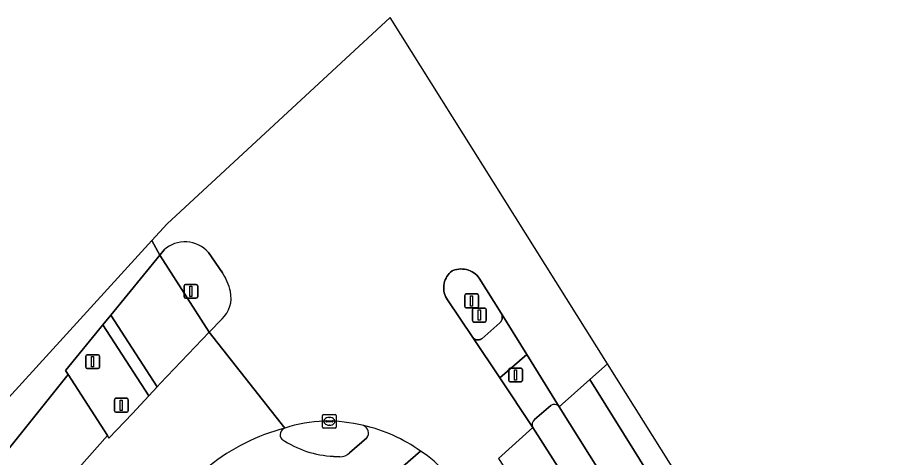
# Model space of a CAD drawing. Extents: x 159279 to 160377, y 384531 to 385888.
# Drawn here: x 159637.3 to 159700.2, y 385856 to 385887.9 of the extents above; entities that cross this region are included whole.
import ezdxf

# ---------------------------------------------------------------- set-up
doc = ezdxf.new("R2010")
doc.units = 0
for name, color, linetype in [('IMGEO_Berm_groen', 7, 'Continuous'), ('IMGEO_Fietspad_open', 7, 'Continuous'), ('IMGEO_Kolk', 7, 'Continuous'), ('IMGEO_Lichtmast', 7, 'Continuous'), ('IMGEO_Portaal', 7, 'Continuous'), ('IMGEO_Rijbaan_lokaal_gesloten', 7, 'Continuous'), ('IMGEO_Rijbaan_regionaal_gesloten', 7, 'Continuous'), ('IMGEO_Verkeerseiland_open', 7, 'Continuous'), ('IMGEO_Verkeersregelinstallatiepaal', 7, 'Continuous'), ('IMGEO_Voetpad_open', 7, 'Continuous')]:
    doc.layers.add(name, color=color, linetype=linetype)

msp = doc.modelspace()

# ---------------------------------------------------------------- linework, layer by layer
at = {"layer": 'IMGEO_Berm_groen'}
for points in [[(159625.141, 385836.132), (159634.542, 385847.087), (159638.447, 385851.528), (159643.86, 385857.632), (159641.011, 385862.043), (159632.24, 385851.105), (159627.437, 385844.938), (159621.739, 385837.477), (159617.066, 385831.459), (159610.703, 385822.79), (159605.184, 385815.216), (159604.206, 385813.829), (159601.787, 385810.402)], [(159675.935, 385859.811), (159674.764, 385858.791)], [(159738.322, 385767.278), (159736.444, 385766.128), (159735.66, 385767.382), (159737.528, 385768.544), (159737.075, 385769.267), (159735.956, 385770.912), (159725.619, 385785.083), (159715.282, 385799.254), (159712.332, 385803.29), (159707.799, 385809.962), (159705.058, 385814.223), (159676.54, 385859.719)], [(159674.645, 385858.209), (159702.65, 385814.271), (159713.651, 385797.011), (159742.112, 385751.474), (159743.033, 385750), (159743.428, 385749.368), (159744.241, 385748.077), (159744.831, 385747.252), (159749.855, 385739.794), (159750.913, 385738.062), (159768.896, 385709.323), (159778.941, 385693.229), (159793.539, 385669.839), (159797.627, 385672.389), (159783.004, 385695.767), (159773.122, 385711.566), (159749.122, 385750), (159741.174, 385762.728), (159738.322, 385767.278)]]:
    msp.add_lwpolyline(points, dxfattribs=at)
for centre, radius, start, end in [((159676.191, 385859.458), 0.436, 36.79147, 125.91552), ((159675.021, 385858.435), 0.439, 125.84305, 211.04528)]:
    msp.add_arc(centre, radius, start, end, dxfattribs=at)
at = {"layer": 'IMGEO_Fietspad_open'}
for points in [[(159647.64, 385870.693), (159644.092, 385866.353), (159647.452, 385861.165), (159647.663, 385861.394), (159651.221, 385865.111)], [(159672.36, 385866.473), (159672.382, 385866.425), (159672.399, 385866.375), (159672.412, 385866.324), (159672.42, 385866.272), (159672.423, 385866.22), (159672.422, 385866.167), (159672.416, 385866.115), (159672.405, 385866.064), (159672.39, 385866.014), (159672.371, 385865.965), (159672.347, 385865.918), (159672.319, 385865.874), (159672.287, 385865.832), (159672.252, 385865.793), (159670.941, 385864.643), (159670.915, 385864.626), (159670.877, 385864.605), (159670.836, 385864.588), (159670.794, 385864.574), (159670.752, 385864.564), (159670.708, 385864.558), (159670.664, 385864.556), (159670.62, 385864.558), (159670.577, 385864.563), (159670.534, 385864.573), (159670.492, 385864.586), (159670.451, 385864.603), (159670.413, 385864.624), (159670.376, 385864.648), (159670.341, 385864.675), (159670.309, 385864.705), (159670.28, 385864.738), (159672.235, 385861.813), (159674.195, 385863.509), (159672.354, 385866.484)]]:
    msp.add_lwpolyline(points, close=True, dxfattribs=at)
for points in [[(159662.629, 385857.464), (159661.369, 385856.374)], [(159651.219, 385855.425), (159652.509, 385853.372), (159658.913, 385845.142), (159662.089, 385847.877), (159659.754, 385850.635), (159666.509, 385856.507)], [(159660.66, 385856.099), (159660.209, 385856.127)]]:
    msp.add_lwpolyline(points, dxfattribs=at)
for centre, radius, start, end in [((159659.858, 385847.183), 11.453, 54.4993, 77.21202), ((159662.168, 385857.817), 0.581, 322.57871, 67.18772), ((159660.507, 385843.76), 14.911, 104.80317, 128.52757), ((159656.866, 385857.69), 0.514, 109.13159, 219.74043), ((159660.542, 385863.418), 7.298, 236.08625, 267.38437), ((159660.707, 385857.03), 0.932, 267.1313, 315.26828)]:
    msp.add_arc(centre, radius, start, end, dxfattribs=at)
at = {"layer": 'IMGEO_Kolk'}
for p, q in [((159659.408, 385858.236), (159659.408, 385859.088)), ((159659.483, 385859.162), (159660.335, 385859.162)), ((159659.896, 385858.942), (159659.921, 385858.942)), ((159660.409, 385859.088), (159660.409, 385858.236)), ((159659.667, 385858.656), (159659.667, 385858.668)), ((159660.105, 385858.619), (159659.707, 385858.619)), ((159659.71, 385858.705), (159660.108, 385858.705)), ((159659.919, 385858.382), (159659.894, 385858.382)), ((159660.151, 385858.668), (159660.151, 385858.656)), ((159660.335, 385858.162), (159659.483, 385858.162))]:
    msp.add_line(p, q, dxfattribs=at)
for points in [[(159659.408, 385858.236), (159659.408, 385859.088)], [(159659.483, 385859.162), (159660.335, 385859.162)], [(159660.409, 385859.088), (159660.409, 385858.236)], [(159660.335, 385858.162), (159659.483, 385858.162)]]:
    msp.add_lwpolyline(points, dxfattribs=at)
for centre, radius, start, end in [((159659.485, 385859.086), 0.0765, 91.55205, 178.44795), ((159659.485, 385859.086), 0.0765, 91.55205, 178.44795), ((159660.333, 385859.086), 0.0765, 1.55205, 88.44795), ((159660.333, 385859.086), 0.0765, 1.55205, 88.44795), ((159659.707, 385858.665), 0.0403, 85.87752, 175.75265), ((159659.704, 385858.655), 0.0366, 178.93798, 274.71019), ((159660.108, 385858.662), 0.043, 264.86636, 352.45326), ((159660.112, 385858.667), 0.0386, 1.73085, 96.63898), ((159659.485, 385858.238), 0.0765, 181.55205, 268.44795), ((159659.485, 385858.238), 0.0765, 181.55205, 268.44795), ((159660.333, 385858.238), 0.0765, 271.55205, 358.44795), ((159660.333, 385858.238), 0.0765, 271.55205, 358.44795)]:
    msp.add_arc(centre, radius, start, end, dxfattribs=at)
for centre, major_axis, ratio, start_param, end_param in [((159659.895, 385858.662), (-0.387, 0.002), 0.722429, 4.712389, 7.853982), ((159659.92, 385858.662), (-0.39, 0.002), 0.717154, 1.570796, 4.712389)]:
    msp.add_ellipse(centre, major_axis=major_axis, ratio=ratio, start_param=start_param, end_param=end_param, dxfattribs=at)
at = {"layer": 'IMGEO_Lichtmast'}
for p, q in [((159649.396, 385867.674), (159649.396, 385868.474)), ((159649.396, 385868.474), (159649.396, 385867.674)), ((159649.496, 385868.574), (159650.286, 385868.574)), ((159650.286, 385868.574), (159649.496, 385868.574)), ((159650.386, 385868.474), (159650.386, 385867.674)), ((159650.386, 385867.674), (159650.386, 385868.474)), ((159669.708, 385866.982), (159669.708, 385867.782)), ((159669.708, 385867.782), (159669.708, 385866.982)), ((159669.808, 385867.882), (159670.598, 385867.882)), ((159670.598, 385867.882), (159669.808, 385867.882)), ((159670.698, 385867.782), (159670.698, 385866.982)), ((159670.698, 385866.982), (159670.698, 385867.782)), ((159650.286, 385867.574), (159649.496, 385867.574)), ((159649.496, 385867.574), (159650.286, 385867.574)), ((159670.598, 385866.882), (159669.808, 385866.882)), ((159669.808, 385866.882), (159670.598, 385866.882))]:
    msp.add_line(p, q, dxfattribs=at)
for points in [[(159649.816, 385868.449), (159649.966, 385868.449), (159649.966, 385867.699), (159649.816, 385867.699), (159649.816, 385868.449)], [(159670.128, 385867.757), (159670.278, 385867.757), (159670.278, 385867.007), (159670.128, 385867.007), (159670.128, 385867.757)]]:
    msp.add_lwpolyline(points, dxfattribs=at)
for centre, start, end in [((159649.496, 385868.474), 90, 180), ((159649.496, 385868.474), 90, 180), ((159650.286, 385868.474), 0, 90), ((159650.286, 385868.474), 360, 90), ((159649.496, 385867.674), 180, 270), ((159649.496, 385867.674), 180, 270), ((159650.286, 385867.674), 270, 0), ((159650.286, 385867.674), 270, 0), ((159669.808, 385867.782), 90, 180), ((159669.808, 385867.782), 90, 180), ((159670.598, 385867.782), 0, 90), ((159670.598, 385867.782), 360, 90), ((159669.808, 385866.982), 180, 270), ((159669.808, 385866.982), 180, 270), ((159670.598, 385866.982), 270, 0), ((159670.598, 385866.982), 270, 0)]:
    msp.add_arc(centre, 0.1, start, end, dxfattribs=at)
at = {"layer": 'IMGEO_Portaal'}
for p, q in [((159670.267, 385865.95), (159670.267, 385866.75)), ((159670.267, 385866.75), (159670.267, 385865.95)), ((159670.367, 385866.85), (159671.157, 385866.85)), ((159671.157, 385866.85), (159670.367, 385866.85)), ((159671.257, 385866.75), (159671.257, 385865.95)), ((159671.257, 385865.95), (159671.257, 385866.75)), ((159671.157, 385865.85), (159670.367, 385865.85)), ((159670.367, 385865.85), (159671.157, 385865.85))]:
    msp.add_line(p, q, dxfattribs=at)
msp.add_lwpolyline([(159670.687, 385866.725), (159670.837, 385866.725), (159670.837, 385865.975), (159670.687, 385865.975), (159670.687, 385866.725)], dxfattribs=at)
for centre, start, end in [((159670.367, 385866.75), 90, 180), ((159670.367, 385866.75), 90, 180), ((159671.157, 385866.75), 0, 90), ((159671.157, 385866.75), 360, 90), ((159670.367, 385865.95), 180, 270), ((159670.367, 385865.95), 180, 270), ((159671.157, 385865.95), 270, 0), ((159671.157, 385865.95), 270, 0)]:
    msp.add_arc(centre, 0.1, start, end, dxfattribs=at)
at = {"layer": 'IMGEO_Rijbaan_lokaal_gesloten'}
msp.add_lwpolyline([(159600.612, 385816.338), (159604.206, 385813.829), (159605.184, 385815.216), (159610.703, 385822.79), (159617.066, 385831.459), (159621.739, 385837.477), (159627.437, 385844.938), (159632.24, 385851.105), (159641.011, 385862.043), (159640.822, 385862.353), (159640.835, 385862.369), (159643.522, 385865.656), (159644.092, 385866.353), (159647.64, 385870.693), (159647.071, 385871.75), (159610.268, 385831.367)], close=True, dxfattribs=at)
msp.add_lwpolyline([(159656.697, 385858.176), (159651.221, 385865.111), (159647.663, 385861.394), (159647.452, 385861.165), (159646.848, 385860.512), (159645.656, 385859.223), (159643.949, 385857.452), (159643.86, 385857.632), (159638.447, 385851.528), (159634.542, 385847.087), (159625.141, 385836.132), (159619.587, 385829.569), (159615.067, 385824.141), (159610.706, 385818.671), (159606.034, 385812.864), (159605.876, 385812.663), (159611.19, 385808.473), (159611.459, 385808.819), (159615.041, 385813.325), (159620.496, 385819.899), (159623.409, 385823.446), (159627.819, 385828.774)], dxfattribs=at)
msp.add_arc((159660.507, 385843.76), 14.911, 104.80317, 128.52757, dxfattribs=at)
at = {"layer": 'IMGEO_Rijbaan_regionaal_gesloten'}
for points in [[(159680.046, 385862.823), (159664.311, 385887.909), (159648.173, 385872.959), (159647.071, 385871.75), (159647.64, 385870.693), (159647.95, 385871.073)], [(159651.162, 385870.879), (159652.191, 385869.409)], [(159672.145, 385855.967), (159674.645, 385858.209), (159672.235, 385861.813), (159670.28, 385864.738), (159668.45, 385867.467), (159668.378, 385867.583), (159668.317, 385867.706), (159668.267, 385867.833), (159668.229, 385867.964), (159668.202, 385868.098), (159668.187, 385868.234), (159668.185, 385868.371), (159668.195, 385868.507), (159668.217, 385868.642), (159668.251, 385868.775), (159668.297, 385868.903), (159668.354, 385869.028), (159668.422, 385869.146), (159668.5, 385869.258), (159668.588, 385869.363), (159668.685, 385869.46), (159668.79, 385869.547), (159668.855, 385869.575), (159668.989, 385869.623), (159669.128, 385869.658), (159669.268, 385869.682), (159669.411, 385869.692), (159669.553, 385869.69), (159669.695, 385869.675), (159669.835, 385869.647), (159669.972, 385869.607), (159670.105, 385869.555), (159670.233, 385869.491), (159670.354, 385869.416), (159670.468, 385869.331), (159670.574, 385869.235), (159670.672, 385869.131), (159670.759, 385869.018), (159672.354, 385866.484), (159674.195, 385863.509), (159676.54, 385859.719), (159678.762, 385861.686), (159680.046, 385862.823), (159680.046, 385862.823)], [(159652.15, 385866.081), (159651.221, 385865.111), (159656.697, 385858.176)]]:
    msp.add_lwpolyline(points, dxfattribs=at)
for points in [[(159722.474, 385795.185), (159680.046, 385862.823), (159680.046, 385862.823), (159678.762, 385861.686), (159702.63, 385823.367), (159717.527, 385799.451), (159724.33, 385787.803), (159725.619, 385785.083), (159735.956, 385770.912), (159729.239, 385781.429)], [(159678.762, 385861.686), (159676.54, 385859.719), (159705.058, 385814.223), (159707.799, 385809.962), (159712.332, 385803.29), (159715.282, 385799.254), (159725.619, 385785.083), (159724.33, 385787.803), (159717.527, 385799.451), (159702.63, 385823.367)], [(159674.645, 385858.209), (159672.145, 385855.967), (159690.947, 385827.06), (159703.328, 385808.504), (159705.539, 385805.19), (159702.65, 385814.271)]]:
    msp.add_lwpolyline(points, close=True, dxfattribs=at)
for centre, radius, start, end in [((159649.462, 385869.422), 2.239, 40.60047, 132.48677), ((159648.652, 385867.16), 4.193, 12.37071, 32.44074), ((159650.707, 385867.597), 2.093, 313.60272, 12.7384), ((159659.851, 385848.376), 10.295, 75.70169, 107.83794), ((159659.858, 385847.183), 11.453, 54.4993, 77.21202), ((159662.318, 385849.913), 7.814, 39.5783, 57.55988)]:
    msp.add_arc(centre, radius, start, end, dxfattribs=at)
at = {"layer": 'IMGEO_Verkeerseiland_open'}
for points in [[(159647.95, 385871.073), (159647.64, 385870.693), (159651.221, 385865.111), (159652.15, 385866.081)], [(159652.191, 385869.409), (159651.162, 385870.879)], [(159661.369, 385856.374), (159662.629, 385857.464)], [(159660.209, 385856.127), (159660.66, 385856.099)]]:
    msp.add_lwpolyline(points, dxfattribs=at)
for points in [[(159670.28, 385864.738), (159670.309, 385864.705), (159670.341, 385864.675), (159670.376, 385864.648), (159670.413, 385864.624), (159670.451, 385864.603), (159670.492, 385864.586), (159670.534, 385864.573), (159670.577, 385864.563), (159670.62, 385864.558), (159670.664, 385864.556), (159670.708, 385864.558), (159670.752, 385864.564), (159670.794, 385864.574), (159670.836, 385864.588), (159670.877, 385864.605), (159670.915, 385864.626), (159670.941, 385864.643), (159672.252, 385865.793), (159672.287, 385865.832), (159672.319, 385865.874), (159672.347, 385865.918), (159672.371, 385865.965), (159672.39, 385866.014), (159672.405, 385866.064), (159672.416, 385866.115), (159672.422, 385866.167), (159672.423, 385866.22), (159672.42, 385866.272), (159672.412, 385866.324), (159672.399, 385866.375), (159672.382, 385866.425), (159672.36, 385866.473), (159672.354, 385866.484), (159670.759, 385869.018), (159670.672, 385869.131), (159670.574, 385869.235), (159670.468, 385869.331), (159670.354, 385869.416), (159670.233, 385869.491), (159670.105, 385869.555), (159669.972, 385869.607), (159669.835, 385869.647), (159669.695, 385869.675), (159669.553, 385869.69), (159669.411, 385869.692), (159669.268, 385869.682), (159669.128, 385869.658), (159668.989, 385869.623), (159668.855, 385869.575), (159668.79, 385869.547), (159668.685, 385869.46), (159668.588, 385869.363), (159668.5, 385869.258), (159668.422, 385869.146), (159668.354, 385869.028), (159668.297, 385868.903), (159668.251, 385868.775), (159668.217, 385868.642), (159668.195, 385868.507), (159668.185, 385868.371), (159668.187, 385868.234), (159668.202, 385868.098), (159668.229, 385867.964), (159668.267, 385867.833), (159668.317, 385867.706), (159668.378, 385867.583), (159668.45, 385867.467)], [(159647.452, 385861.165), (159644.092, 385866.353), (159643.522, 385865.656), (159646.848, 385860.512)]]:
    msp.add_lwpolyline(points, close=True, dxfattribs=at)
for centre, radius, start, end in [((159649.462, 385869.422), 2.239, 40.60047, 132.48677), ((159648.652, 385867.16), 4.193, 12.37071, 32.44074), ((159650.707, 385867.597), 2.093, 313.60272, 12.7384), ((159659.851, 385848.376), 10.295, 75.70169, 107.83794), ((159662.168, 385857.817), 0.581, 322.57871, 67.18772), ((159656.866, 385857.69), 0.514, 109.13159, 219.74043), ((159660.542, 385863.418), 7.298, 236.08625, 267.38437), ((159660.707, 385857.03), 0.932, 267.1313, 315.26828)]:
    msp.add_arc(centre, radius, start, end, dxfattribs=at)
at = {"layer": 'IMGEO_Verkeersregelinstallatiepaal'}
for p, q in [((159642.285, 385862.581), (159642.285, 385863.381)), ((159642.285, 385863.381), (159642.285, 385862.581)), ((159642.385, 385863.481), (159643.175, 385863.481)), ((159643.175, 385863.481), (159642.385, 385863.481)), ((159643.275, 385863.381), (159643.275, 385862.581)), ((159643.275, 385862.581), (159643.275, 385863.381)), ((159643.175, 385862.481), (159642.385, 385862.481)), ((159642.385, 385862.481), (159643.175, 385862.481)), ((159672.888, 385861.61), (159672.888, 385862.41)), ((159672.888, 385862.41), (159672.888, 385861.61)), ((159672.988, 385862.51), (159673.778, 385862.51)), ((159673.778, 385862.51), (159672.988, 385862.51)), ((159673.878, 385862.41), (159673.878, 385861.61)), ((159673.878, 385861.61), (159673.878, 385862.41)), ((159673.778, 385861.51), (159672.988, 385861.51)), ((159672.988, 385861.51), (159673.778, 385861.51)), ((159644.358, 385859.427), (159644.358, 385860.227)), ((159644.358, 385860.227), (159644.358, 385859.427)), ((159644.458, 385860.327), (159645.248, 385860.327)), ((159645.248, 385860.327), (159644.458, 385860.327)), ((159645.348, 385860.227), (159645.348, 385859.427)), ((159645.348, 385859.427), (159645.348, 385860.227)), ((159645.248, 385859.327), (159644.458, 385859.327)), ((159644.458, 385859.327), (159645.248, 385859.327))]:
    msp.add_line(p, q, dxfattribs=at)
for points in [[(159642.705, 385863.356), (159642.855, 385863.356), (159642.855, 385862.606), (159642.705, 385862.606), (159642.705, 385863.356)], [(159673.308, 385862.385), (159673.458, 385862.385), (159673.458, 385861.635), (159673.308, 385861.635), (159673.308, 385862.385)], [(159644.778, 385860.202), (159644.928, 385860.202), (159644.928, 385859.452), (159644.778, 385859.452), (159644.778, 385860.202)]]:
    msp.add_lwpolyline(points, dxfattribs=at)
for centre, start, end in [((159642.385, 385863.381), 90, 180), ((159642.385, 385863.381), 90, 180), ((159643.175, 385863.381), 0, 90), ((159643.175, 385863.381), 360, 90), ((159642.385, 385862.581), 180, 270), ((159642.385, 385862.581), 180, 270), ((159643.175, 385862.581), 270, 0), ((159643.175, 385862.581), 270, 0), ((159672.988, 385862.41), 90, 180), ((159672.988, 385862.41), 90, 180), ((159673.778, 385862.41), 0, 90), ((159673.778, 385862.41), 360, 90), ((159672.988, 385861.61), 180, 270), ((159672.988, 385861.61), 180, 270), ((159673.778, 385861.61), 270, 0), ((159673.778, 385861.61), 270, 0), ((159644.458, 385860.227), 90, 180), ((159644.458, 385860.227), 90, 180), ((159645.248, 385860.227), 0, 90), ((159645.248, 385860.227), 360, 90), ((159644.458, 385859.427), 180, 270), ((159644.458, 385859.427), 180, 270), ((159645.248, 385859.427), 270, 0), ((159645.248, 385859.427), 270, 0)]:
    msp.add_arc(centre, 0.1, start, end, dxfattribs=at)
at = {"layer": 'IMGEO_Voetpad_open'}
msp.add_lwpolyline([(159643.522, 385865.656), (159640.835, 385862.369), (159640.822, 385862.353), (159641.011, 385862.043), (159643.86, 385857.632), (159643.949, 385857.452), (159645.656, 385859.223), (159646.848, 385860.512)], close=True, dxfattribs=at)
for points in [[(159676.54, 385859.719), (159674.195, 385863.509), (159672.235, 385861.813), (159674.645, 385858.209)], [(159674.764, 385858.791), (159675.935, 385859.811)], [(159666.509, 385856.507), (159659.754, 385850.635), (159662.089, 385847.877), (159662.543, 385848.268), (159668.596, 385853.531)]]:
    msp.add_lwpolyline(points, dxfattribs=at)
for centre, radius, start, end in [((159676.191, 385859.458), 0.436, 36.79147, 125.91552), ((159675.021, 385858.435), 0.439, 125.84305, 211.04528), ((159662.318, 385849.913), 7.814, 39.5783, 57.55988)]:
    msp.add_arc(centre, radius, start, end, dxfattribs=at)

doc.saveas('drawing.dxf')
